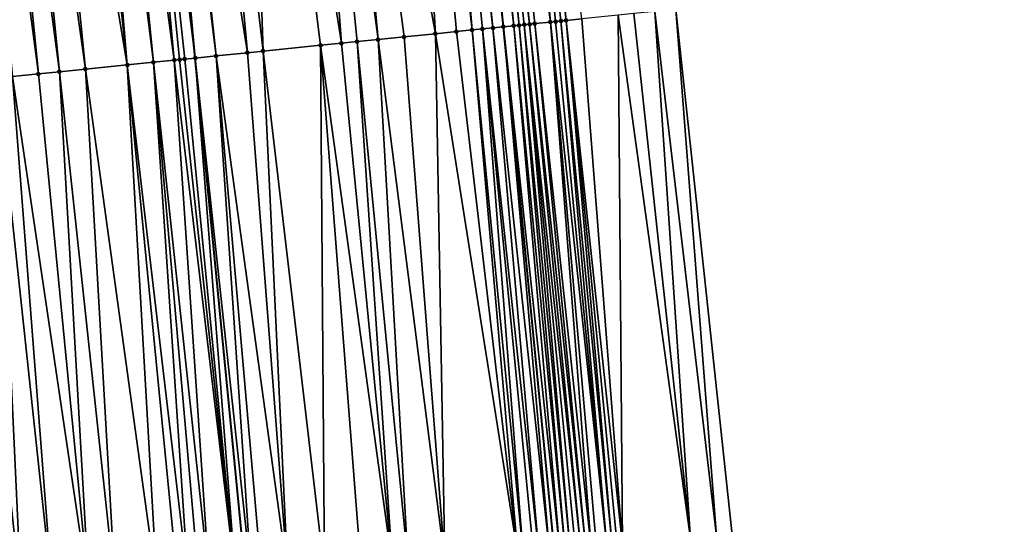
# Model space of a CAD drawing. Header units: feet. Extents: x 2004186 to 2014793, y 836912 to 864902.
# Tile 331 of 974: x 2010714 to 2010751, y 846502 to 846521. Entities that reach past the tile are written whole.
import ezdxf

# ---------------------------------------------------------------- set-up
doc = ezdxf.new("R2010")
doc.units = ezdxf.units.FT
doc.header["$LTSCALE"] = 100
doc.header["$MEASUREMENT"] = 0
for name, color, linetype, lineweight in [('EP_Travel Lane', 5, 'Continuous', 40), ('GPL_Skip Line', 2, 'Continuous', 40), ('Road Shots', 4, 'Continuous', 200), ('Road X-Section', 30, 'Continuous', 13)]:
    doc.layers.add(name, color=color, linetype=linetype, lineweight=lineweight)
doc.layers.add('I-77 SB_MM21-27-Surface-Border', color=7, linetype='Continuous')
doc.layers.add('I-77 SB_MM21-27-Surface-TIN', color=7, linetype='Continuous')

msp = doc.modelspace()

# ---------------------------------------------------------------- linework, layer by layer
at = {"layer": 'EP_Travel Lane'}
msp.add_polyline3d([(2010746.259659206, 846361.4718265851, 432.4409175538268), (2010744.67706048, 846381.4357524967, 432.6228364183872), (2010743.072637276, 846401.3705133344, 432.778790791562), (2010741.468191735, 846421.3055517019, 432.9162438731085), (2010739.747852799, 846441.3626244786, 433.0615329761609), (2010737.914762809, 846461.2920762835, 433.2014829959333), (2010736.070887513, 846481.2060482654, 433.356833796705), (2010734.227110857, 846501.1189549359, 433.5070528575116), (2010732.287668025, 846521.116699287, 433.7008599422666), (2010729.770920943, 846545.319774, 433.8500635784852), (2010727.518606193, 846565.1922004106, 433.9705695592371), (2010725.2662734, 846585.0647860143, 434.056638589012), (2010723.013937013, 846604.9374033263, 434.1358376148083), (2010720.732234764, 846624.9792221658, 434.2279998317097), (2010718.234095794, 846644.8225446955, 434.2954685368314), (2010715.735963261, 846664.6658160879, 434.3752531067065), (2010713.237841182, 846684.5090044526, 434.4749568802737)], dxfattribs=at)
at = {"layer": 'GPL_Skip Line'}
msp.add_polyline3d([(2010734.617451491, 846360.5594250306, 431.9941093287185), (2010733.025973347, 846380.4948676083, 432.1625931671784), (2010731.409516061, 846400.4284173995, 432.325664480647), (2010729.793053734, 846420.3620293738, 432.467986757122), (2010728.069054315, 846440.2864457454, 432.6096846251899), (2010726.21669693, 846460.1997938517, 432.7514885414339), (2010724.351219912, 846480.111282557, 432.9079875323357), (2010722.485731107, 846500.0228970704, 433.0638648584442), (2010720.544946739, 846519.927025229, 433.2578940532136), (2010718.140114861, 846544.0008914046, 433.4169742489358), (2010715.883260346, 846563.8728191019, 433.5338772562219), (2010713.626386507, 846583.7449169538, 433.6139725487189), (2010711.369514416, 846603.6169994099, 433.697398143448), (2010709.099465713, 846623.4874468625, 433.7894488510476), (2010706.552418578, 846643.3244748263, 433.860446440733), (2010704.005384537, 846663.1614008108, 433.9559335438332), (2010701.458350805, 846682.9983243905, 434.0519981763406), (2010698.883065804, 846702.8314638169, 434.1350826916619)], dxfattribs=at)
at = {"layer": 'I-77 SB_MM21-27-Surface-Border', "color": 3, "linetype": 'ByBlock', "lineweight": -2}
msp.add_polyline3d([(2010719.312135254, 846685.2879506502, 434.7076173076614), (2010721.660792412, 846665.4255960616, 434.6020388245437), (2010724.604577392, 846645.6395493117, 434.5214249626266), (2010727.350005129, 846625.8279209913, 434.4675148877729), (2010729.851073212, 846605.7127080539, 434.3897048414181), (2010732.107943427, 846585.8406421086, 434.3027260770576), (2010734.364810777, 846565.968601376, 434.210275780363), (2010736.422944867, 846546.0740862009, 434.0973871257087), (2010738.851227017, 846521.7817855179, 433.9343033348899), (2010741.00522275, 846501.7516160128, 433.7713409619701), (2010743.26886303, 846481.8784288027, 433.6327471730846), (2010745.134406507, 846461.9662307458, 433.4748969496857), (2010746.988906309, 846442.0297828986, 433.3554525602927), (2010748.133269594, 846421.8440917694, 433.18541255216), (2010748.753034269, 846401.8292767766, 433.0085829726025), (2010750.170162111, 846381.8793619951, 432.8382511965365), (2010751.366102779, 846361.8719435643, 432.6467753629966)], dxfattribs=at)
at = {"layer": 'I-77 SB_MM21-27-Surface-TIN', "color": 128, "linetype": 'ByBlock', "lineweight": -2}
for points in [[(2010729.666245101, 846545.3079206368, 433.8426590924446), (2010732.287668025, 846521.116699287, 433.7008599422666), (2010729.770920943, 846545.319774, 433.8500635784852)], [(2010729.864975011, 846545.3304245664, 433.8567167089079), (2010729.770920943, 846545.319774, 433.8500635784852), (2010732.287668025, 846521.116699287, 433.7008599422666)], [(2010730.063708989, 846545.3528926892, 433.8785200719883), (2010729.864975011, 846545.3304245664, 433.8567167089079), (2010732.682836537, 846521.1565162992, 433.7411806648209)], [(2010729.864975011, 846545.3304245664, 433.8567167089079), (2010732.287668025, 846521.116699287, 433.7008599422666), (2010732.682836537, 846521.1565162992, 433.7411806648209)], [(2010730.262439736, 846545.3753892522, 433.8941712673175), (2010730.063708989, 846545.3528926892, 433.8785200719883), (2010732.682836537, 846521.1565162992, 433.7411806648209)], [(2010730.461166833, 846545.3979179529, 433.9028704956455), (2010730.262439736, 846545.3753892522, 433.8941712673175), (2010732.881819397, 846521.1766614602, 433.7503310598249)], [(2010730.262439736, 846545.3753892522, 433.8941712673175), (2010732.682836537, 846521.1565162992, 433.7411806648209), (2010732.881819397, 846521.1766614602, 433.7503310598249)], [(2010730.858612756, 846545.4430481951, 433.904511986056), (2010730.461166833, 846545.3979179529, 433.9028704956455), (2010733.279765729, 846521.2171425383, 433.7461794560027)], [(2010730.461166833, 846545.3979179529, 433.9028704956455), (2010733.080795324, 846521.196874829, 433.751453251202), (2010733.279765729, 846521.2171425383, 433.7461794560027)], [(2010730.461166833, 846545.3979179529, 433.9028704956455), (2010732.881819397, 846521.1766614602, 433.7503310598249), (2010733.080795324, 846521.196874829, 433.751453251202)], [(2010731.852240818, 846545.5557570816, 433.9338643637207), (2010730.858612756, 846545.4430481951, 433.904511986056), (2010734.075681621, 846521.2978761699, 433.7647740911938)], [(2010730.858612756, 846545.4430481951, 433.904511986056), (2010733.478743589, 846521.2373368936, 433.7495395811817), (2010734.075681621, 846521.2978761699, 433.7647740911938)], [(2010730.858612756, 846545.4430481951, 433.904511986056), (2010733.279765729, 846521.2171425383, 433.7461794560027), (2010733.478743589, 846521.2373368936, 433.7495395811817)], [(2010732.249700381, 846545.6007672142, 433.9614879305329), (2010731.852240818, 846545.5557570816, 433.9338643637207), (2010734.672636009, 846521.3582545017, 433.7989521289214)], [(2010731.852240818, 846545.5557570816, 433.9338643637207), (2010734.473645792, 846521.3381817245, 433.7812819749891), (2010734.672636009, 846521.3582545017, 433.7989521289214)], [(2010731.852240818, 846545.5557570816, 433.9338643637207), (2010734.274662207, 846521.3180437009, 433.7712915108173), (2010734.473645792, 846521.3381817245, 433.7812819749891)], [(2010731.852240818, 846545.5557570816, 433.9338643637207), (2010734.075681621, 846521.2978761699, 433.7647740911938), (2010734.274662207, 846521.3180437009, 433.7712915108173)], [(2010732.249700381, 846545.6007672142, 433.9614879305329), (2010734.672636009, 846521.3582545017, 433.7989521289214), (2010735.26957858, 846521.4187491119, 433.8194439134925)], [(2010728.275166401, 846545.1501230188, 433.8026856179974), (2010725.294268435, 846544.812117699, 433.6883804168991), (2010729.698099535, 846520.8542808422, 433.6107562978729)], [(2010729.07007006, 846545.2402794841, 433.8284700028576), (2010728.275166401, 846545.1501230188, 433.8026856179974), (2010731.090974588, 846520.9953458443, 433.6690564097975)], [(2010728.275166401, 846545.1501230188, 433.8026856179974), (2010730.49403235, 846520.9348479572, 433.648950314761), (2010731.090974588, 846520.9953458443, 433.6690564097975)], [(2010728.275166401, 846545.1501230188, 433.8026856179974), (2010729.698099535, 846520.8542808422, 433.6107562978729), (2010730.49403235, 846520.9348479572, 433.648950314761)], [(2010729.46752294, 846545.285348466, 433.8433633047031), (2010729.07007006, 846545.2402794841, 433.8284700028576), (2010731.886895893, 846521.0760262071, 433.6939209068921)], [(2010729.07007006, 846545.2402794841, 433.8284700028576), (2010731.488932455, 846521.035713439, 433.6782620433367), (2010731.886895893, 846521.0760262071, 433.6939209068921)], [(2010729.07007006, 846545.2402794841, 433.8284700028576), (2010731.090974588, 846520.9953458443, 433.6690564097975), (2010731.488932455, 846521.035713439, 433.6782620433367)], [(2010729.666245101, 846545.3079206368, 433.8426590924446), (2010729.46752294, 846545.285348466, 433.8433633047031), (2010732.284851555, 846521.1164155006, 433.7005725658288)], [(2010729.46752294, 846545.285348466, 433.8433633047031), (2010731.886895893, 846521.0760262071, 433.6939209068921), (2010732.284851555, 846521.1164155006, 433.7005725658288)], [(2010729.666245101, 846545.3079206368, 433.8426590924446), (2010732.284851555, 846521.1164155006, 433.7005725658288), (2010732.287668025, 846521.116699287, 433.7008599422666)], [(2010724.300638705, 846544.6994234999, 433.6558508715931), (2010722.313372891, 846544.4740910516, 433.5786887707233), (2010726.116431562, 846520.4914366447, 433.4732735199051)], [(2010725.294268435, 846544.812117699, 433.6883804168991), (2010724.300638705, 846544.6994234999, 433.6558508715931), (2010727.509299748, 846520.6325692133, 433.5236209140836)], [(2010724.300638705, 846544.6994234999, 433.6558508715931), (2010726.71337673, 846520.5519056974, 433.4967734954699), (2010727.509299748, 846520.6325692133, 433.5236209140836)], [(2010724.300638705, 846544.6994234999, 433.6558508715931), (2010726.116431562, 846520.4914366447, 433.4732735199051), (2010726.71337673, 846520.5519056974, 433.4967734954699)], [(2010725.294268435, 846544.812117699, 433.6883804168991), (2010728.504208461, 846520.7333499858, 433.5629031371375), (2010729.698099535, 846520.8542808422, 433.6107562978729)], [(2010725.294268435, 846544.812117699, 433.6883804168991), (2010727.509299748, 846520.6325692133, 433.5236209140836), (2010728.504208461, 846520.7333499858, 433.5629031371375)], [(2010720.32610201, 846544.2488032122, 433.4918768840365), (2010718.736293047, 846544.0685047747, 433.4371730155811), (2010722.534757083, 846520.1286564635, 433.328255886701)], [(2010722.313372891, 846544.4740910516, 433.5786887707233), (2010720.32610201, 846544.2488032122, 433.4918768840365), (2010723.13169795, 846520.1891678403, 433.3467742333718)], [(2010720.32610201, 846544.2488032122, 433.4918768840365), (2010722.534757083, 846520.1286564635, 433.328255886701), (2010723.13169795, 846520.1891678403, 433.3467742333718)], [(2010722.313372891, 846544.4740910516, 433.5786887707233), (2010725.320503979, 846520.410818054, 433.4411383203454), (2010726.116431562, 846520.4914366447, 433.4732735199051)], [(2010722.313372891, 846544.4740910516, 433.5786887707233), (2010723.13169795, 846520.1891678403, 433.3467742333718), (2010725.320503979, 846520.410818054, 433.4411383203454)], [(2010716.550309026, 846543.8205653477, 433.3682447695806), (2010715.954126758, 846543.7529878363, 433.3402888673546), (2010718.953094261, 846519.7657615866, 433.1967381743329)], [(2010717.543937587, 846543.9332698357, 433.3985486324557), (2010716.550309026, 846543.8205653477, 433.3682447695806), (2010719.749022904, 846519.8463697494, 433.2301007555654)], [(2010716.550309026, 846543.8205653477, 433.3682447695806), (2010718.953094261, 846519.7657615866, 433.1967381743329), (2010719.749022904, 846519.8463697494, 433.2301007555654)], [(2010717.543937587, 846543.9332698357, 433.3985486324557), (2010720.544946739, 846519.927025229, 433.2578940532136), (2010718.140114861, 846544.0008914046, 433.4169742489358)], [(2010717.543937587, 846543.9332698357, 433.3985486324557), (2010719.749022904, 846519.8463697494, 433.2301007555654), (2010719.948003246, 846519.8665396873, 433.2363348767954)], [(2010717.543937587, 846543.9332698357, 433.3985486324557), (2010720.146979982, 846519.8867451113, 433.2383921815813), (2010720.544946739, 846519.927025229, 433.2578940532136)], [(2010717.543937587, 846543.9332698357, 433.3985486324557), (2010719.948003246, 846519.8665396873, 433.2363348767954), (2010720.146979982, 846519.8867451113, 433.2383921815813)], [(2010718.338839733, 846544.023439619, 433.4214520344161), (2010718.140114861, 846544.0008914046, 433.4169742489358), (2010720.544946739, 846519.927025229, 433.2578940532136)], [(2010718.736293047, 846544.0685047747, 433.4371730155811), (2010718.338839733, 846544.023439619, 433.4214520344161), (2010721.340871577, 846520.00767083, 433.2868500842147)], [(2010718.338839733, 846544.023439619, 433.4214520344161), (2010720.544946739, 846519.927025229, 433.2578940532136), (2010721.340871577, 846520.00767083, 433.2868500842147)], [(2010718.736293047, 846544.0685047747, 433.4371730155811), (2010721.340871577, 846520.00767083, 433.2868500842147), (2010722.534757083, 846520.1286564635, 433.328255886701)], [(2010713.966857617, 846543.527684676, 433.2567911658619), (2010712.9732255, 846543.4150114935, 433.219715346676), (2010716.366322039, 846519.5038257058, 433.0835253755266)], [(2010715.357944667, 846543.6854087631, 433.312670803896), (2010713.966857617, 846543.527684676, 433.2567911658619), (2010717.958178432, 846519.6650508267, 433.1492153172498)], [(2010713.966857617, 846543.527684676, 433.2567911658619), (2010716.366322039, 846519.5038257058, 433.0835253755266), (2010717.958178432, 846519.6650508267, 433.1492153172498)], [(2010715.954126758, 846543.7529878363, 433.3402888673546), (2010715.357944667, 846543.6854087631, 433.312670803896), (2010717.958178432, 846519.6650508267, 433.1492153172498)], [(2010715.954126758, 846543.7529878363, 433.3402888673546), (2010717.958178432, 846519.6650508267, 433.1492153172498), (2010718.953094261, 846519.7657615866, 433.1967381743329)], [(2010712.178321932, 846543.3248542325, 433.1941031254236), (2010711.38341636, 846543.2347146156, 433.164674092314), (2010714.575494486, 846519.3223403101, 433.022234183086)], [(2010711.38341636, 846543.2347146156, 433.164674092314), (2010713.580580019, 846519.2216161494, 432.9762886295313), (2010714.575494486, 846519.3223403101, 433.022234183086)], [(2010712.9732255, 846543.4150114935, 433.219715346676), (2010712.178321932, 846543.3248542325, 433.1941031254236), (2010715.371420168, 846519.4029776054, 433.0521678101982)], [(2010712.178321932, 846543.3248542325, 433.1941031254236), (2010714.575494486, 846519.3223403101, 433.022234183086), (2010715.371420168, 846519.4029776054, 433.0521678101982)], [(2010712.9732255, 846543.4150114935, 433.219715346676), (2010715.371420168, 846519.4029776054, 433.0521678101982), (2010716.366322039, 846519.5038257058, 433.0835253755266)], [(2010738.055305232, 846521.7011098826, 433.908882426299), (2010737.259381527, 846521.6204531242, 433.8812396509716), (2010739.412154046, 846501.6028466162, 433.7175016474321)], [(2010738.055305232, 846521.7011098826, 433.908882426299), (2010740.407822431, 846501.6958227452, 433.7516849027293), (2010738.851227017, 846521.7817855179, 433.9343033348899)], [(2010738.055305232, 846521.7011098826, 433.908882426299), (2010739.412154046, 846501.6028466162, 433.7175016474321), (2010740.407822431, 846501.6958227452, 433.7516849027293)], [(2010738.851227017, 846521.7817855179, 433.9343033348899), (2010740.407822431, 846501.6958227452, 433.7516849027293), (2010741.00522275, 846501.7516160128, 433.7713409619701)], [(2010734.274662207, 846521.3180437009, 433.7712915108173), (2010734.075681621, 846521.2978761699, 433.7647740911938), (2010736.226008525, 846501.3053943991, 433.6000833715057)], [(2010734.473645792, 846521.3381817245, 433.7812819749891), (2010734.274662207, 846521.3180437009, 433.7712915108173), (2010736.226008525, 846501.3053943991, 433.6000833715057)], [(2010734.672636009, 846521.3582545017, 433.7989521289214), (2010734.473645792, 846521.3381817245, 433.7812819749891), (2010736.425142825, 846501.3239829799, 433.6076676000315)], [(2010734.473645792, 846521.3381817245, 433.7812819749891), (2010736.226008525, 846501.3053943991, 433.6000833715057), (2010736.425142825, 846501.3239829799, 433.6076676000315)], [(2010735.26957858, 846521.4187491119, 433.8194439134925), (2010734.672636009, 846521.3582545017, 433.7989521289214), (2010736.823421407, 846501.3610535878, 433.6348230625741)], [(2010734.672636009, 846521.3582545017, 433.7989521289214), (2010736.624283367, 846501.3425049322, 433.6227473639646), (2010736.823421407, 846501.3610535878, 433.6348230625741)], [(2010734.672636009, 846521.3582545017, 433.7989521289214), (2010736.425142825, 846501.3239829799, 433.6076676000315), (2010736.624283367, 846501.3425049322, 433.6227473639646)], [(2010736.662440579, 846521.5599425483, 433.8626270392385), (2010735.26957858, 846521.4187491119, 433.8194439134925), (2010736.823421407, 846501.3610535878, 433.6348230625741)], [(2010737.259381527, 846521.6204531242, 433.8812396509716), (2010736.662440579, 846521.5599425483, 433.8626270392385), (2010739.412154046, 846501.6028466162, 433.7175016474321)], [(2010736.662440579, 846521.5599425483, 433.8626270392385), (2010736.823421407, 846501.3610535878, 433.6348230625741), (2010739.412154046, 846501.6028466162, 433.7175016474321)], [(2010730.49403235, 846520.9348479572, 433.648950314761), (2010729.698099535, 846520.8542808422, 433.6107562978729), (2010732.840726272, 846500.9893795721, 433.4721592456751)], [(2010731.090974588, 846520.9953458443, 433.6690564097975), (2010730.49403235, 846520.9348479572, 433.648950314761), (2010732.840726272, 846500.9893795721, 433.4721592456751)], [(2010731.488932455, 846521.035713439, 433.6782620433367), (2010731.090974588, 846520.9953458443, 433.6690564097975), (2010733.039859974, 846501.0079745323, 433.4790257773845)], [(2010731.090974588, 846520.9953458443, 433.6690564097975), (2010732.840726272, 846500.9893795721, 433.4721592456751), (2010733.039859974, 846501.0079745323, 433.4790257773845)], [(2010731.886895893, 846521.0760262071, 433.6939209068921), (2010731.488932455, 846521.035713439, 433.6782620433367), (2010733.637258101, 846501.0637912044, 433.4960488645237)], [(2010731.488932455, 846521.035713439, 433.6782620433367), (2010733.438122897, 846501.0452122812, 433.4873781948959), (2010733.637258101, 846501.0637912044, 433.4960488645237)], [(2010731.488932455, 846521.035713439, 433.6782620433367), (2010733.039859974, 846501.0079745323, 433.4790257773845), (2010733.438122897, 846501.0452122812, 433.4873781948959)], [(2010732.284851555, 846521.1164155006, 433.7005725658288), (2010731.886895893, 846521.0760262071, 433.6939209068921), (2010734.035522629, 846501.1010118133, 433.5063295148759)], [(2010731.886895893, 846521.0760262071, 433.6939209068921), (2010733.637258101, 846501.0637912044, 433.4960488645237), (2010734.035522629, 846501.1010118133, 433.5063295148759)], [(2010732.284851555, 846521.1164155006, 433.7005725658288), (2010734.227110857, 846501.1189549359, 433.5070528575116), (2010732.287668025, 846521.116699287, 433.7008599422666)], [(2010732.284851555, 846521.1164155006, 433.7005725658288), (2010734.035522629, 846501.1010118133, 433.5063295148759), (2010734.227110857, 846501.1189549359, 433.5070528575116)], [(2010732.682836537, 846521.1565162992, 433.7411806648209), (2010732.287668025, 846521.116699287, 433.7008599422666), (2010734.433794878, 846501.1381500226, 433.5258799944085)], [(2010734.234651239, 846501.1196611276, 433.5070813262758), (2010732.287668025, 846521.116699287, 433.7008599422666), (2010734.227110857, 846501.1189549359, 433.5070528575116)], [(2010734.433794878, 846501.1381500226, 433.5258799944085), (2010732.287668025, 846521.116699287, 433.7008599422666), (2010734.234651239, 846501.1196611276, 433.5070813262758)], [(2010732.881819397, 846521.1766614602, 433.7503310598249), (2010732.682836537, 846521.1565162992, 433.7411806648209), (2010734.632942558, 846501.156595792, 433.5495301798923)], [(2010732.682836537, 846521.1565162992, 433.7411806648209), (2010734.433794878, 846501.1381500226, 433.5258799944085), (2010734.632942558, 846501.156595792, 433.5495301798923)], [(2010733.080795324, 846521.196874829, 433.751453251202), (2010732.881819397, 846521.1766614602, 433.7503310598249), (2010734.832085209, 846501.1750952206, 433.567143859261)], [(2010732.881819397, 846521.1766614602, 433.7503310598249), (2010734.632942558, 846501.156595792, 433.5495301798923), (2010734.832085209, 846501.1750952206, 433.567143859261)], [(2010733.279765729, 846521.2171425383, 433.7461794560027), (2010733.080795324, 846521.196874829, 433.751453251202), (2010735.230350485, 846501.2123078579, 433.5783212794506)], [(2010733.080795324, 846521.196874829, 433.751453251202), (2010735.031220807, 846501.1936699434, 433.5762870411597), (2010735.230350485, 846501.2123078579, 433.5783212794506)], [(2010733.080795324, 846521.196874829, 433.751453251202), (2010734.832085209, 846501.1750952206, 433.567143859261), (2010735.031220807, 846501.1936699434, 433.5762870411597)], [(2010733.478743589, 846521.2373368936, 433.7495395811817), (2010733.279765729, 846521.2171425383, 433.7461794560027), (2010735.429477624, 846501.2309728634, 433.577307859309)], [(2010733.279765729, 846521.2171425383, 433.7461794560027), (2010735.230350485, 846501.2123078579, 433.5783212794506), (2010735.429477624, 846501.2309728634, 433.577307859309)], [(2010734.075681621, 846521.2978761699, 433.7647740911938), (2010733.478743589, 846521.2373368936, 433.7495395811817), (2010735.628608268, 846501.2496004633, 433.5805024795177)], [(2010733.478743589, 846521.2373368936, 433.7495395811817), (2010735.429477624, 846501.2309728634, 433.577307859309), (2010735.628608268, 846501.2496004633, 433.5805024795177)], [(2010734.075681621, 846521.2978761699, 433.7647740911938), (2010735.827743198, 846501.2681823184, 433.5888433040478), (2010736.226008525, 846501.3053943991, 433.6000833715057)], [(2010734.075681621, 846521.2978761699, 433.7647740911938), (2010735.628608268, 846501.2496004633, 433.5805024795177), (2010735.827743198, 846501.2681823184, 433.5888433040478)], [(2010727.509299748, 846520.6325692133, 433.5236209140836), (2010726.71337673, 846520.5519056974, 433.4967734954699), (2010728.658906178, 846500.5990172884, 433.3131258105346)], [(2010728.504208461, 846520.7333499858, 433.5629031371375), (2010727.509299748, 846520.6325692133, 433.5236209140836), (2010730.05284038, 846500.7292002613, 433.3591382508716)], [(2010727.509299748, 846520.6325692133, 433.5236209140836), (2010728.658906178, 846500.5990172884, 433.3131258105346), (2010730.05284038, 846500.7292002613, 433.3591382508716)], [(2010729.698099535, 846520.8542808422, 433.6107562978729), (2010728.504208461, 846520.7333499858, 433.5629031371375), (2010730.05284038, 846500.7292002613, 433.3591382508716)], [(2010729.698099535, 846520.8542808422, 433.6107562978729), (2010730.05284038, 846500.7292002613, 433.3591382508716), (2010732.840726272, 846500.9893795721, 433.4721592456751)], [(2010723.13169795, 846520.1891678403, 433.3467742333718), (2010722.534757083, 846520.1286564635, 433.328255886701), (2010724.078805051, 846500.1716105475, 433.1239950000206)], [(2010725.320503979, 846520.410818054, 433.4411383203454), (2010723.13169795, 846520.1891678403, 433.3467742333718), (2010725.472746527, 846500.3017158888, 433.1787408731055)], [(2010723.13169795, 846520.1891678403, 433.3467742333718), (2010724.078805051, 846500.1716105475, 433.1239950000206), (2010725.472746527, 846500.3017158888, 433.1787408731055)], [(2010726.116431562, 846520.4914366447, 433.4732735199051), (2010725.320503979, 846520.410818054, 433.4411383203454), (2010728.061501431, 846500.5432712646, 433.2881549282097)], [(2010725.320503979, 846520.410818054, 433.4411383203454), (2010726.866693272, 846500.4317649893, 433.2398137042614), (2010728.061501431, 846500.5432712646, 433.2881549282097)], [(2010725.320503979, 846520.410818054, 433.4411383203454), (2010725.472746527, 846500.3017158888, 433.1787408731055), (2010726.866693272, 846500.4317649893, 433.2398137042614)], [(2010726.71337673, 846520.5519056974, 433.4967734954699), (2010726.116431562, 846520.4914366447, 433.4732735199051), (2010728.061501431, 846500.5432712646, 433.2881549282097)], [(2010726.71337673, 846520.5519056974, 433.4967734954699), (2010728.061501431, 846500.5432712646, 433.2881549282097), (2010728.658906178, 846500.5990172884, 433.3131258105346)], [(2010719.749022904, 846519.8463697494, 433.2301007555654), (2010718.953094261, 846519.7657615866, 433.1967381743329), (2010721.091801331, 846499.8926668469, 433.0231680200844)], [(2010719.948003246, 846519.8665396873, 433.2363348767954), (2010719.749022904, 846519.8463697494, 433.2301007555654), (2010722.087465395, 846499.9856891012, 433.0521622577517)], [(2010719.749022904, 846519.8463697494, 433.2301007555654), (2010721.091801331, 846499.8926668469, 433.0231680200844), (2010722.087465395, 846499.9856891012, 433.0521622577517)], [(2010720.146979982, 846519.8867451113, 433.2383921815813), (2010719.948003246, 846519.8665396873, 433.2363348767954), (2010722.087465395, 846499.9856891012, 433.0521622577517)], [(2010720.146979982, 846519.8867451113, 433.2383921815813), (2010722.087465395, 846499.9856891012, 433.0521622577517), (2010720.544946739, 846519.927025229, 433.2578940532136)], [(2010721.340871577, 846520.00767083, 433.2868500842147), (2010720.544946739, 846519.927025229, 433.2578940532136), (2010722.684863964, 846500.0415010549, 433.069716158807)], [(2010722.087465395, 846499.9856891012, 433.0521622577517), (2010722.485731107, 846500.0228970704, 433.0638648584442), (2010720.544946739, 846519.927025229, 433.2578940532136)], [(2010722.684863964, 846500.0415010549, 433.069716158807), (2010720.544946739, 846519.927025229, 433.2578940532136), (2010722.485731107, 846500.0228970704, 433.0638648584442)], [(2010722.534757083, 846520.1286564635, 433.328255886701), (2010721.340871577, 846520.00767083, 433.2868500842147), (2010724.078805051, 846500.1716105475, 433.1239950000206)], [(2010721.340871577, 846520.00767083, 433.2868500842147), (2010723.083135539, 846500.0786464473, 433.0884585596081), (2010724.078805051, 846500.1716105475, 433.1239950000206)], [(2010721.340871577, 846520.00767083, 433.2868500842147), (2010722.684863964, 846500.0415010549, 433.069716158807), (2010723.083135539, 846500.0786464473, 433.0884585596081)], [(2010716.366322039, 846519.5038257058, 433.0835253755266), (2010715.371420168, 846519.4029776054, 433.0521678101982), (2010717.507375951, 846499.5581576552, 432.877060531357)], [(2010717.958178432, 846519.6650508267, 433.1492153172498), (2010716.366322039, 846519.5038257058, 433.0835253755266), (2010719.100449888, 846499.7068712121, 432.9371817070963)], [(2010716.366322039, 846519.5038257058, 433.0835253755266), (2010717.507375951, 846499.5581576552, 432.877060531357), (2010719.100449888, 846499.7068712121, 432.9371817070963)], [(2010718.953094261, 846519.7657615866, 433.1967381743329), (2010717.958178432, 846519.6650508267, 433.1492153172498), (2010720.295258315, 846499.8183746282, 432.9858445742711)], [(2010717.958178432, 846519.6650508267, 433.1492153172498), (2010719.896987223, 846499.78122407, 432.9676833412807), (2010720.295258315, 846499.8183746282, 432.9858445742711)], [(2010717.958178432, 846519.6650508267, 433.1492153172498), (2010719.100449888, 846499.7068712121, 432.9371817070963), (2010719.896987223, 846499.78122407, 432.9676833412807)], [(2010718.953094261, 846519.7657615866, 433.1967381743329), (2010720.693531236, 846499.8555056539, 433.0062031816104), (2010721.091801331, 846499.8926668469, 433.0231680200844)], [(2010718.953094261, 846519.7657615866, 433.1967381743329), (2010720.295258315, 846499.8183746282, 432.9858445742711), (2010720.693531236, 846499.8555056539, 433.0062031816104)], [(2010712.983637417, 846519.1611218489, 432.9557603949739), (2010711.789752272, 846519.0401326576, 432.9147733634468), (2010713.922963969, 846499.2235054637, 432.747040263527)], [(2010713.580580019, 846519.2216161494, 432.9762886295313), (2010712.983637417, 846519.1611218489, 432.9557603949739), (2010715.117764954, 846499.3350883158, 432.7867667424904)], [(2010712.983637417, 846519.1611218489, 432.9557603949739), (2010713.922963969, 846499.2235054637, 432.747040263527), (2010715.117764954, 846499.3350883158, 432.7867667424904)], [(2010714.575494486, 846519.3223403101, 433.022234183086), (2010713.580580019, 846519.2216161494, 432.9762886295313), (2010716.511709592, 846499.4651599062, 432.8453095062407)], [(2010713.580580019, 846519.2216161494, 432.9762886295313), (2010715.117764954, 846499.3350883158, 432.7867667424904), (2010716.511709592, 846499.4651599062, 432.8453095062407)], [(2010715.371420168, 846519.4029776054, 433.0521678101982), (2010714.575494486, 846519.3223403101, 433.022234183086), (2010716.511709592, 846499.4651599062, 432.8453095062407)], [(2010715.371420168, 846519.4029776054, 433.0521678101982), (2010716.511709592, 846499.4651599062, 432.8453095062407), (2010717.507375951, 846499.5581576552, 432.877060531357)], [(2010711.789752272, 846519.0401326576, 432.9147733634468), (2010713.126428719, 846499.1491303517, 432.719042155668), (2010713.922963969, 846499.2235054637, 432.747040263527)]]:
    msp.add_3dface(points, dxfattribs=at)
at = {"layer": 'Road Shots', "lineweight": 100}
for p in [(2010734.274662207, 846521.3180437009, 433.7712915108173), (2010734.473645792, 846521.3381817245, 433.7812819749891), (2010734.672636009, 846521.3582545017, 433.7989521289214), (2010730.49403235, 846520.9348479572, 433.648950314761), (2010731.090974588, 846520.9953458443, 433.6690564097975), (2010731.488932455, 846521.035713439, 433.6782620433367), (2010731.886895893, 846521.0760262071, 433.6939209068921), (2010732.284851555, 846521.1164155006, 433.7005725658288), (2010732.682836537, 846521.1565162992, 433.7411806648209), (2010732.881819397, 846521.1766614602, 433.7503310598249), (2010733.080795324, 846521.196874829, 433.751453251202), (2010733.279765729, 846521.2171425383, 433.7461794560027), (2010733.478743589, 846521.2373368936, 433.7495395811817), (2010734.075681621, 846521.2978761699, 433.7647740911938), (2010727.509299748, 846520.6325692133, 433.5236209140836), (2010728.504208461, 846520.7333499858, 433.5629031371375), (2010729.698099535, 846520.8542808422, 433.6107562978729), (2010723.13169795, 846520.1891678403, 433.3467742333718), (2010725.320503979, 846520.410818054, 433.4411383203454), (2010726.116431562, 846520.4914366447, 433.4732735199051), (2010726.71337673, 846520.5519056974, 433.4967734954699), (2010719.749022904, 846519.8463697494, 433.2301007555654), (2010719.948003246, 846519.8665396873, 433.2363348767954), (2010720.146979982, 846519.8867451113, 433.2383921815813), (2010720.544946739, 846519.927025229, 433.2578940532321), (2010721.340871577, 846520.00767083, 433.2868500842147), (2010722.534757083, 846520.1286564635, 433.328255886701), (2010716.366322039, 846519.5038257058, 433.0835253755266), (2010717.958178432, 846519.6650508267, 433.1492153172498), (2010718.953094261, 846519.7657615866, 433.1967381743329), (2010714.575494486, 846519.3223403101, 433.022234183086), (2010715.371420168, 846519.4029776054, 433.0521678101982)]:
    msp.add_point(p, dxfattribs=at)
at = {"layer": 'Road X-Section', "extrusion": (-0.1011108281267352, 0.9948385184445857, 0.00853947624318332), "elevation": 638848.7104000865, "flags": 128}
msp.add_lwpolyline([(-2085980.838891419, -5023.588050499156), (-2085981.438891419, -5023.559756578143), (-2085981.638891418, -5023.552288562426), (-2085982.238891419, -5023.520114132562), (-2085982.638891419, -5023.49739127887), (-2085983.638891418, -5023.442300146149), (-2085983.838891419, -5023.433689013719), (-2085984.038891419, -5023.429374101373), (-2085984.238891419, -5023.422056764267), (-2085984.438891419, -5023.411139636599), (-2085984.638891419, -5023.39674348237), (-2085985.238891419, -5023.343092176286), (-2085985.438891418, -5023.329169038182), (-2085985.638891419, -5023.322808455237), (-2085985.838891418, -5023.320009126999), (-2085986.238891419, -5023.319847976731), (-2085986.838891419, -5023.270916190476), (-2085987.038891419, -5023.259727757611), (-2085987.238891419, -5023.24437324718), (-2085987.438891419, -5023.231744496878), (-2085988.238891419, -5023.201668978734), (-2085989.038891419, -5023.167285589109), (-2085990.638891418, -5023.103482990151), (-2085991.438891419, -5023.072394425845), (-2085993.638891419, -5022.993439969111), (-2085994.238891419, -5022.967425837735), (-2085994.838891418, -5022.937759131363), (-2085995.438891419, -5022.915673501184), (-2085996.238891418, -5022.890939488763), (-2085996.638891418, -5022.876245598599), (-2085997.238891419, -5022.849850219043), (-2085997.438891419, -5022.839423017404), (-2085997.638891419, -5022.832308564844), (-2085998.238891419, -5022.824138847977), (-2085998.638891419, -5022.79829647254), (-2085999.038891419, -5022.788567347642), (-2086000.038891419, -5022.759705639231), (-2086000.638891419, -5022.744929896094), (-2086001.038891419, -5022.735809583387), (-2086001.438891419, -5022.720478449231), (-2086001.838891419, -5022.701749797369), (-2086003.038891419, -5022.660761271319), (-2086003.638891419, -5022.640232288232), (-2086004.638891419, -5022.59428505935), (-2086005.438891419, -5022.564350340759), (-2086006.438891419, -5022.532991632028), (-2086008.038891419, -5022.467299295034), (-2086009.038891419, -5022.419774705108), (-2086009.838891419, -5022.386410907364), (-2086010.038891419, -5022.380176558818), (-2086010.238891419, -5022.378119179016), (-2086010.638891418, -5022.358616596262), (-2086011.438891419, -5022.329659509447), (-2086012.638891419, -5022.288252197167), (-2086013.238891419, -5022.269733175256), (-2086015.438891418, -5022.175365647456), (-2086016.238891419, -5022.143229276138), (-2086016.838891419, -5022.119728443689), (-2086017.638891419, -5022.092880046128), (-2086018.638891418, -5022.053596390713), (-2086019.838891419, -5022.005741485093), (-2086020.638891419, -5021.967546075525), (-2086021.238891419, -5021.947439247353), (-2086021.638891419, -5021.938233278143), (-2086022.038891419, -5021.922573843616), (-2086022.438891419, -5021.915921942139), (-2086022.838891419, -5021.875312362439), (-2086023.038891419, -5021.86616163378), (-2086023.238891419, -5021.865039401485), (-2086023.438891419, -5021.870313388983), (-2086023.638891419, -5021.866953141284), (-2086024.238891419, -5021.85171807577), (-2086024.438891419, -5021.845200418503), (-2086024.638891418, -5021.835209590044), (-2086024.838891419, -5021.8175387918), (-2086025.438891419, -5021.797046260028), (-2086026.838891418, -5021.753861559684), (-2086027.438891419, -5021.735248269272), (-2086028.238891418, -5021.707604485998), (-2086029.038891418, -5021.682182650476)], dxfattribs=at)

doc.saveas('drawing.dxf')
